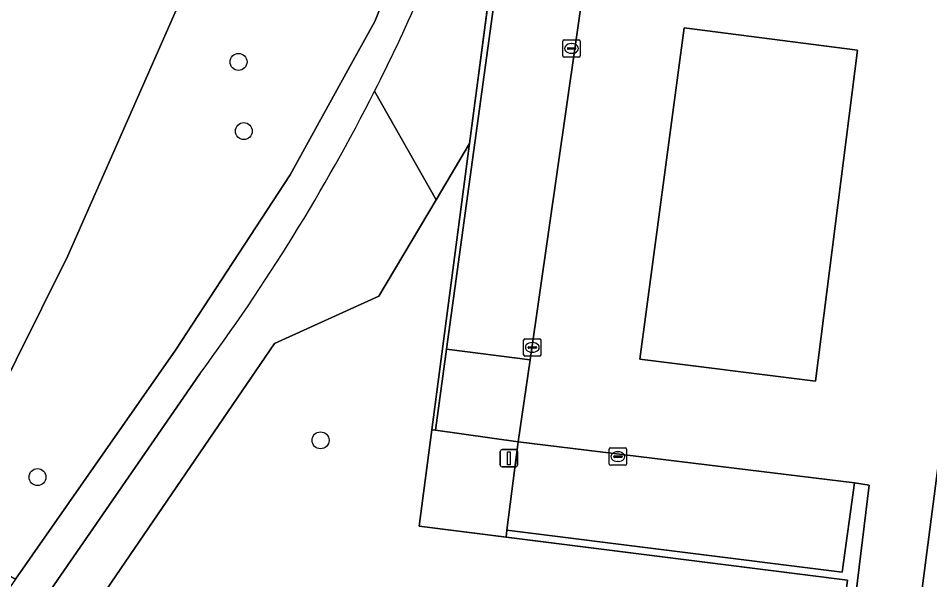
# Model space of a CAD drawing. Extents: x 162184 to 163154, y 385507 to 386516.
# Drawn here: x 162381.6 to 162434.1, y 386394.2 to 386426.5 of the extents above; entities that cross this region are included whole.
import ezdxf

# ---------------------------------------------------------------- set-up
doc = ezdxf.new("R2010")
doc.units = 0
for name, color, linetype in [('IMGEO_Boom', 7, 'Continuous'), ('IMGEO_Groenvoorziening', 7, 'Continuous'), ('IMGEO_Haag', 7, 'Continuous'), ('IMGEO_Hek', 7, 'Continuous'), ('IMGEO_Kolk', 7, 'Continuous'), ('IMGEO_Lichtmast', 7, 'Continuous'), ('IMGEO_Loofbos', 7, 'Continuous'), ('IMGEO_Parkeervlak_open', 7, 'Continuous'), ('IMGEO_Rijbaan_lokaal_open', 7, 'Continuous'), ('IMGEO_Voetpad_halfverhard', 7, 'Continuous'), ('IMGEO_Voetpad_open', 7, 'Continuous'), ('IMGEO_Waterloop', 7, 'Continuous')]:
    doc.layers.add(name, color=color, linetype=linetype)

msp = doc.modelspace()

# ---------------------------------------------------------------- linework, layer by layer
at = {"layer": 'IMGEO_Boom'}
for centre in [(162394.244, 386424.015), (162394.551, 386420.033), (162398.967, 386402.231), (162382.666, 386400.116)]:
    msp.add_circle(centre, 0.489, dxfattribs=at)
at = {"layer": 'IMGEO_Groenvoorziening'}
for points in [[(162392.116, 386431.293), (162392.145, 386430.409), (162384.419, 386412.861), (162379.928, 386403.845), (162376.249, 386397.335), (162381.39, 386394.232), (162390.618, 386407.428), (162397.224, 386417.512), (162400.761, 386423.928), (162402.097, 386426.35), (162405.481, 386434.771), (162407.623, 386443.168)], [(162402.083, 386422.332), (162405.619, 386416.083), (162407.546, 386419.312), (162409.387, 386433.259)], [(162368.142, 386368.593), (162370.54, 386370.107), (162375.581, 386377.482), (162396.31, 386407.808), (162402.325, 386410.531), (162405.619, 386416.083), (162402.083, 386422.332)], [(162392.021, 386406.066), (162365.159, 386367.202), (162364.484, 386366.285)]]:
    msp.add_lwpolyline(points, dxfattribs=at)
for points in [[(162409.762, 386433.209), (162409.387, 386433.259), (162407.546, 386419.312), (162405.372, 386402.837), (162405.586, 386402.817), (162406.227, 386407.483)], [(162410.356, 386402.153), (162405.586, 386402.817), (162405.372, 386402.837), (162404.641, 386397.296), (162409.656, 386396.662), (162409.706, 386397.055)], [(162429.714, 386399.784), (162429.011, 386394.651), (162409.706, 386397.055), (162409.656, 386396.662), (162429.329, 386394.177), (162422.646, 386342.818), (162422.417, 386341.055), (162422.24, 386337.826), (162422.411, 386337.803), (162428.837, 386385.495), (162430.568, 386399.659)]]:
    msp.add_lwpolyline(points, close=True, dxfattribs=at)
for centre, radius, start, end in [((162300.771, 386473.721), 113.599, 333.10429, 339.11052), ((162300.779, 386473.753), 113.607, 323.43065, 333.08824)]:
    msp.add_arc(centre, radius, start, end, dxfattribs=at)
at = {"layer": 'IMGEO_Haag'}
msp.add_lwpolyline([(162410.356, 386402.153), (162405.586, 386402.817), (162405.372, 386402.837), (162404.641, 386397.296), (162409.656, 386396.662), (162409.706, 386397.055)], close=True, dxfattribs=at)
at = {"layer": 'IMGEO_Hek'}
for points in [[(162407.546, 386419.312), (162410.123, 386438.836)], [(162422.646, 386342.818), (162429.329, 386394.177), (162404.641, 386397.296), (162407.546, 386419.312)]]:
    msp.add_lwpolyline(points, dxfattribs=at)
at = {"layer": 'IMGEO_Kolk'}
for p, q in [((162412.927, 386424.364), (162412.927, 386425.216)), ((162413.002, 386425.29), (162413.854, 386425.29)), ((162413.928, 386425.216), (162413.928, 386424.364)), ((162413.186, 386424.784), (162413.186, 386424.796)), ((162413.624, 386424.747), (162413.226, 386424.747)), ((162413.229, 386424.833), (162413.627, 386424.833)), ((162413.415, 386425.07), (162413.44, 386425.07)), ((162413.67, 386424.796), (162413.67, 386424.784)), ((162413.854, 386424.29), (162413.002, 386424.29)), ((162413.438, 386424.51), (162413.413, 386424.51)), ((162410.665, 386407.154), (162410.665, 386408.006)), ((162410.74, 386408.08), (162411.592, 386408.08)), ((162411.153, 386407.86), (162411.178, 386407.86)), ((162411.666, 386408.006), (162411.666, 386407.154)), ((162410.924, 386407.574), (162410.924, 386407.586)), ((162411.362, 386407.537), (162410.964, 386407.537)), ((162410.967, 386407.623), (162411.365, 386407.623)), ((162411.176, 386407.3), (162411.151, 386407.3)), ((162411.408, 386407.586), (162411.408, 386407.574)), ((162411.592, 386407.08), (162410.74, 386407.08)), ((162415.594, 386400.867), (162415.594, 386401.719)), ((162415.669, 386401.793), (162416.521, 386401.793)), ((162416.082, 386401.573), (162416.107, 386401.573)), ((162416.595, 386401.719), (162416.595, 386400.867)), ((162415.853, 386401.287), (162415.853, 386401.299)), ((162416.291, 386401.25), (162415.893, 386401.25)), ((162415.896, 386401.336), (162416.294, 386401.336)), ((162416.105, 386401.013), (162416.08, 386401.013)), ((162416.337, 386401.299), (162416.337, 386401.287)), ((162416.521, 386400.793), (162415.669, 386400.793))]:
    msp.add_line(p, q, dxfattribs=at)
for points in [[(162412.927, 386424.364), (162412.927, 386425.216)], [(162413.002, 386425.29), (162413.854, 386425.29)], [(162413.928, 386425.216), (162413.928, 386424.364)], [(162413.854, 386424.29), (162413.002, 386424.29)], [(162410.665, 386407.154), (162410.665, 386408.006)], [(162410.74, 386408.08), (162411.592, 386408.08)], [(162411.666, 386408.006), (162411.666, 386407.154)], [(162411.592, 386407.08), (162410.74, 386407.08)], [(162415.594, 386400.867), (162415.594, 386401.719)], [(162415.669, 386401.793), (162416.521, 386401.793)], [(162416.595, 386401.719), (162416.595, 386400.867)], [(162416.521, 386400.793), (162415.669, 386400.793)]]:
    msp.add_lwpolyline(points, dxfattribs=at)
for centre, radius, start, end in [((162413.004, 386425.214), 0.0765, 91.552, 178.448), ((162413.004, 386425.214), 0.0765, 91.552, 178.448), ((162413.852, 386425.214), 0.0765, 1.552, 88.448), ((162413.852, 386425.214), 0.0765, 1.552, 88.448), ((162413.226, 386424.793), 0.0403, 85.8775, 175.7526), ((162413.223, 386424.783), 0.0366, 178.938, 274.7102), ((162413.627, 386424.79), 0.043, 264.8664, 352.4533), ((162413.631, 386424.795), 0.0386, 1.7309, 96.639), ((162413.004, 386424.366), 0.0765, 181.552, 268.448), ((162413.004, 386424.366), 0.0765, 181.552, 268.448), ((162413.852, 386424.366), 0.0765, 271.552, 358.448), ((162413.852, 386424.366), 0.0765, 271.552, 358.448), ((162410.742, 386408.004), 0.0765, 91.552, 178.448), ((162410.742, 386408.004), 0.0765, 91.552, 178.448), ((162411.59, 386408.004), 0.0765, 1.552, 88.448), ((162411.59, 386408.004), 0.0765, 1.552, 88.448), ((162410.964, 386407.583), 0.0403, 85.8775, 175.7526), ((162410.961, 386407.573), 0.0366, 178.938, 274.7102), ((162411.365, 386407.58), 0.043, 264.8664, 352.4533), ((162411.369, 386407.585), 0.0386, 1.7309, 96.639), ((162410.742, 386407.156), 0.0765, 181.552, 268.448), ((162410.742, 386407.156), 0.0765, 181.552, 268.448), ((162411.59, 386407.156), 0.0765, 271.552, 358.448), ((162411.59, 386407.156), 0.0765, 271.552, 358.448), ((162415.671, 386401.717), 0.0765, 91.552, 178.448), ((162415.671, 386401.717), 0.0765, 91.552, 178.448), ((162416.519, 386401.717), 0.0765, 1.552, 88.448), ((162416.519, 386401.717), 0.0765, 1.552, 88.448), ((162415.893, 386401.296), 0.0403, 85.8775, 175.7526), ((162415.89, 386401.286), 0.0366, 178.938, 274.7102), ((162416.294, 386401.293), 0.043, 264.8664, 352.4533), ((162416.298, 386401.298), 0.0386, 1.7309, 96.639), ((162415.671, 386400.869), 0.0765, 181.552, 268.448), ((162415.671, 386400.869), 0.0765, 181.552, 268.448), ((162416.519, 386400.869), 0.0765, 271.552, 358.448), ((162416.519, 386400.869), 0.0765, 271.552, 358.448)]:
    msp.add_arc(centre, radius, start, end, dxfattribs=at)
for centre, major_axis, ratio, start_param, end_param in [((162413.414, 386424.79), (-0.387, 0.002), 0.722429, 4.712389, 7.853982), ((162413.439, 386424.79), (-0.39, 0.002), 0.717154, 1.570796, 4.712389), ((162411.152, 386407.58), (-0.387, 0.002), 0.722429, 4.712389, 7.853982), ((162411.177, 386407.58), (-0.39, 0.002), 0.717154, 1.570796, 4.712389), ((162416.081, 386401.293), (-0.387, 0.002), 0.722429, 4.712389, 7.853982), ((162416.106, 386401.293), (-0.39, 0.002), 0.717154, 1.570796, 4.712389)]:
    msp.add_ellipse(centre, major_axis=major_axis, ratio=ratio, start_param=start_param, end_param=end_param, dxfattribs=at)
at = {"layer": 'IMGEO_Lichtmast'}
for p, q in [((162409.322, 386400.797), (162409.322, 386401.597)), ((162409.322, 386401.597), (162409.322, 386400.797)), ((162409.422, 386401.697), (162410.212, 386401.697)), ((162410.212, 386401.697), (162409.422, 386401.697)), ((162410.312, 386401.597), (162410.312, 386400.797)), ((162410.312, 386400.797), (162410.312, 386401.597)), ((162410.212, 386400.697), (162409.422, 386400.697)), ((162409.422, 386400.697), (162410.212, 386400.697))]:
    msp.add_line(p, q, dxfattribs=at)
msp.add_lwpolyline([(162409.742, 386401.572), (162409.892, 386401.572), (162409.892, 386400.822), (162409.742, 386400.822), (162409.742, 386401.572)], dxfattribs=at)
for centre, start, end in [((162409.422, 386401.597), 90, 180), ((162409.422, 386401.597), 90, 180), ((162410.212, 386401.597), 0, 90), ((162410.212, 386401.597), 360, 90), ((162409.422, 386400.797), 180, 270), ((162409.422, 386400.797), 180, 270), ((162410.212, 386400.797), 270, 0), ((162410.212, 386400.797), 270, 0)]:
    msp.add_arc(centre, 0.1, start, end, dxfattribs=at)
at = {"layer": 'IMGEO_Loofbos'}
msp.add_lwpolyline([(162429.329, 386394.177), (162409.656, 386396.662), (162404.641, 386397.296), (162405.372, 386402.837), (162407.546, 386419.312), (162405.619, 386416.083), (162402.325, 386410.531), (162396.31, 386407.808), (162375.581, 386377.482), (162370.54, 386370.107), (162368.142, 386368.593)], dxfattribs=at)
at = {"layer": 'IMGEO_Parkeervlak_open'}
for points in [[(162414.732, 386432.543), (162409.762, 386433.209), (162406.227, 386407.483), (162411.033, 386406.858)], [(162429.904, 386424.701), (162419.916, 386425.98), (162417.368, 386406.899), (162427.485, 386405.642)], [(162429.714, 386399.784), (162410.356, 386402.153), (162409.706, 386397.055), (162429.011, 386394.651)]]:
    msp.add_lwpolyline(points, close=True, dxfattribs=at)
at = {"layer": 'IMGEO_Rijbaan_lokaal_open'}
for points in [[(162414.732, 386432.543), (162411.033, 386406.858), (162410.356, 386402.153), (162429.714, 386399.784), (162430.568, 386399.659), (162428.837, 386385.495)], [(162428.861, 386357.113), (162437.732, 386425.29)]]:
    msp.add_lwpolyline(points, dxfattribs=at)
msp.add_lwpolyline([(162417.368, 386406.899), (162419.916, 386425.98), (162429.904, 386424.701), (162427.485, 386405.642)], close=True, dxfattribs=at)
at = {"layer": 'IMGEO_Voetpad_halfverhard'}
for points in [[(162409.45, 386442.971), (162407.623, 386443.168), (162405.481, 386434.771), (162402.097, 386426.35), (162400.761, 386423.928), (162397.224, 386417.512), (162390.618, 386407.428), (162381.39, 386394.232), (162369.862, 386377.745), (162357.974, 386359.939), (162356.711, 386357.485), (162355.446, 386355.029), (162355.313, 386354.771), (162354.304, 386352.208), (162353.323, 386347.91), (162353.067, 386345.986)], [(162364.484, 386366.285), (162365.159, 386367.202), (162392.021, 386406.066)]]:
    msp.add_lwpolyline(points, dxfattribs=at)
for centre, radius, start, end in [((162300.771, 386473.721), 113.599, 333.10429, 339.11052), ((162300.779, 386473.753), 113.607, 323.43065, 333.08824)]:
    msp.add_arc(centre, radius, start, end, dxfattribs=at)
at = {"layer": 'IMGEO_Voetpad_open'}
msp.add_lwpolyline([(162437.732, 386425.29), (162428.861, 386357.113), (162426.268, 386337.298), (162427.676, 386337.113), (162427.725, 386337.457), (162428.393, 386337.372), (162428.596, 386337.346), (162442.049, 386335.638), (162482.581, 386330.454), (162482.838, 386330.421), (162460.442, 386380.965)], dxfattribs=at)
msp.add_lwpolyline([(162411.033, 386406.858), (162406.227, 386407.483), (162405.586, 386402.817), (162410.356, 386402.153)], close=True, dxfattribs=at)
at = {"layer": 'IMGEO_Waterloop'}
msp.add_lwpolyline([(162338.488, 386327.328), (162339.023, 386329.196), (162340.971, 386335.547), (162341.752, 386337.284), (162345.562, 386345.759), (162350.238, 386355.675), (162350.602, 386356.448), (162350.767, 386357.134), (162350.633, 386358.243), (162350.768, 386359.463), (162351.513, 386360.725), (162354.11, 386363.972), (162361.872, 386374.633), (162366.154, 386380.883), (162373.116, 386391.791), (162376.249, 386397.335), (162379.928, 386403.845), (162384.419, 386412.861), (162392.145, 386430.409), (162392.116, 386431.293)], dxfattribs=at)

doc.saveas('drawing.dxf')
